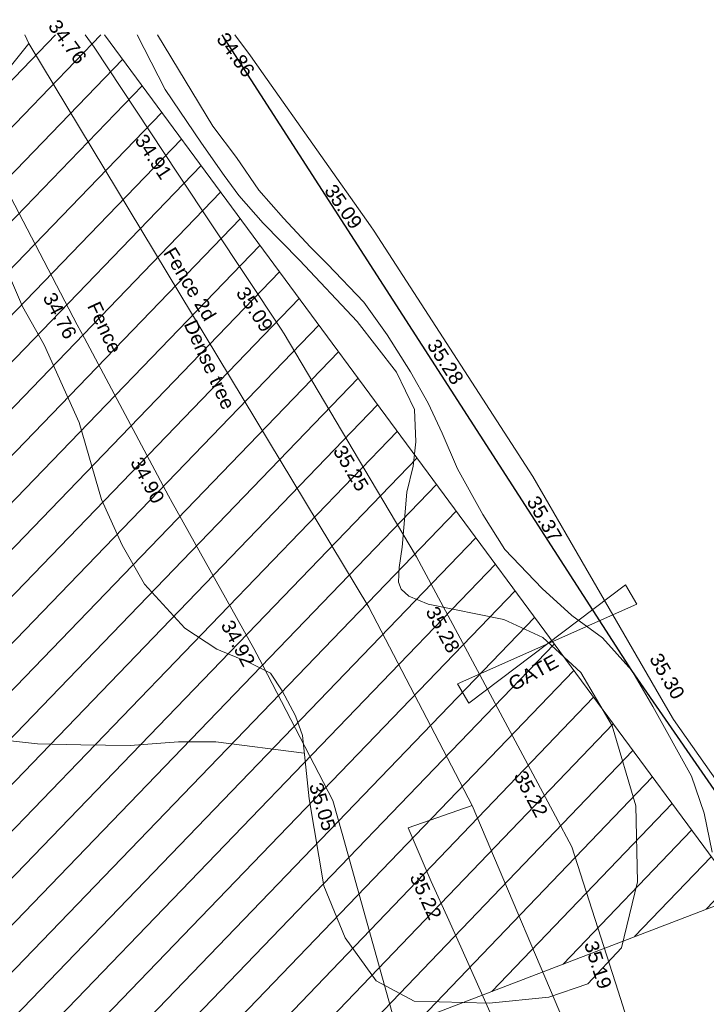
# Model space of a CAD drawing. Header units: millimetres. Extents: x -290717 to 520720, y -103372 to 287762.
# Tile 374 of 375: x 414976 to 433401, y 256019 to 282431. Entities that reach past the tile are written whole.
import ezdxf

# ---------------------------------------------------------------- set-up
doc = ezdxf.new("R2010")
doc.units = ezdxf.units.MM
doc.linetypes.add('IMPORT-HIDDEN2 _3_', pattern=[4762.5, 3175, -1587.5])
doc.linetypes.add('IMPORT-UG_ELEC_STREET LIGHTING_QLB2 _2_', pattern=[2700, 1500, -300.0000000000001, 0, -250, 150, -300.0000000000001, 0, -200])
for name, color, linetype, lineweight, true_color in [('00_UAV_CONCRETE', 9, 'Continuous', 9, 0x808080), ('00_UAV_FENCE', 7, 'Continuous', 9, 0x264c2f), ('00_UAV_FENCE_2D', 7, 'Continuous', 9, 0x264c2f), ('00_UAV_GATE', 7, 'Continuous', 9, 0xa50000), ('00_UAV_TREE_LINE', 7, 'Continuous', 9, 0x52a552), ('01_DTM_CONTOUR_MJR', 7, 'Continuous', 9, 0x7f3f00), ('12333-PUM-2D-U-0001-C01 - Rev2_REVIT IMPORT_dwg', 7, 'Continuous', 9, 0x767676), ('PUM-CHAMBER EXTENTS', 6, 'IMPORT-HIDDEN2 _3_', 9, 0xff00ff), ('PUM-SURVEY BOUNDARY_EXTENT', 190, 'Continuous', 25, 0x7f00ff), ('PUM-UNABLE TO SURVEY', 190, 'Continuous', 9, 0x7f00ff)]:
    doc.layers.add(name, color=color, linetype=linetype, lineweight=lineweight, true_color=true_color)
doc.layers.add('00_UAV_ROAD_EDGE', color=7, linetype='Continuous', lineweight=9)
doc.styles.add('Swis721 Lt BT_2', font='swissl.ttf', dxfattribs={"height": 375})

# ---------------------------------------------------------------- blocks, each defined once
blk = doc.blocks.new('12333-PUM-2D-U-0001-C01 - Rev2_REVIT IMPORT_dwg__U57-2077587-Site Location Plan Existing')
at = {"layer": '00_UAV_GATE', "color": 9, "true_color": 0xe1aaaa, "flags": 128}
blk.add_lwpolyline([(147.8662014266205, -261.0279419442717), (-147.8662014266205, 261.0279419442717), (4705.866201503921, 2320.972058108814), (4410.133798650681, 2843.027941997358)], close=True, dxfattribs=at)
blk = doc.blocks.new('12333-PUM-2D-U-0001-C01 - Rev2_REVIT IMPORT_dwg_MGS62954_T2_Galway_ITM_3d_Rev1-2077680-Site Location Plan Existing')
at = {"layer": '00_UAV_CONCRETE', "color": 254, "true_color": 0xcccccc, "flags": 128}
blk.add_lwpolyline([(534334852.3065, 725801620.694), (534333238.3999499, 725805410.466833), (534332890.9450929, 725806217.2110159), (534332440.5363238, 725807263.000554), (534331846.021, 725808708.4535002), (534333573.021, 725809276.4535002)], dxfattribs=at)
at = {"layer": '00_UAV_FENCE', "color": 254, "true_color": 0xcccccc}
blk.add_line((534320394.2781044, 725827961.1014824), (534322036.298, 725829921.6370001), dxfattribs=at)
at = {"layer": '00_UAV_FENCE', "color": 254, "true_color": 0xcccccc, "flags": 128}
blk.add_lwpolyline([(534331332.3065, 725803754.694), (534330071.3138757, 725808592.451143), (534329840.7320001, 725809477.0710002), (534328019.6722623, 725813132.4958322), (534327787.7320001, 725813598.0710002), (534325667.1365446, 725817543.9649324), (534325568.7320002, 725817727.071), (534323387.9277013, 725821991.9392296), (534323201.7320001, 725822356.0710002), (534321146.4821237, 725826459.3398818), (534320370.206, 725828009.161), (534319151.2296616, 725830207.9664123)], dxfattribs=at)
at = {"layer": '00_UAV_FENCE_2D', "color": 254, "true_color": 0xcccccc, "flags": 128}
blk.add_lwpolyline([(534335902.3065, 725802481.6940001), (534336262.3065, 725802636.6940002), (534333573.021, 725809276.4535002), (534330897.3065, 725814648.6940001), (534322036.2980001, 725829921.6370001), (534321933.502872, 725830159.4016528)], dxfattribs=at)
at = {"layer": '00_UAV_ROAD_EDGE', "color": 254, "true_color": 0xcccccc, "flags": 128}
for points in [[(534320481.3065002, 725797020.6940002), (534324346.3065, 725798164.6940001), (534325265.7075941, 725798470.9931043), (534329821.3065, 725799988.6940001), (534330009.8422629, 725800049.8528881), (534334765.43186, 725801592.512841), (534334852.3065, 725801620.6940001), (534337896.7353081, 725802590.4703279), (534337402.834143, 725804229.0499352), (534336228.3065, 725808125.694), (534335803.2763337, 725808952.9792106), (534333518.5451298, 725813400.0149407), (534332197.3065001, 725815971.6940001), (534331154.1407225, 725817802.9150168), (534328754.3065, 725822015.6940002), (534328674.0743663, 725822141.397082), (534325985.7716391, 725826353.274817), (534323789.8275001, 725829793.7535002), (534323548.3663774, 725830131.2141056)], [(534340339.3065, 725809537.694), (534339017.3064999, 725811496.6940001), (534338750.7228088, 725811975.1735232), (534336317.4451674, 725816342.5581913), (534335351.8810001, 725818075.607502), (534333761.4577782, 725820635.4184663), (534331216.4765001, 725824731.6055002), (534331118.7630661, 725824875.308827), (534328310.1549218, 725829005.8190132), (534327978.4765, 725829493.6055), (534327563.230295, 725830061.1343951)]]:
    blk.add_lwpolyline(points, dxfattribs=at)
at = {"layer": '00_UAV_TREE_LINE', "color": 254, "true_color": 0xcccccc, "flags": 128}
for points in [[(534334506.3065001, 725814256.6940001), (534335549.3064999, 725813749.694), (534336551.3065, 725812795.6940002), (534337371.3065, 725811351.6940001), (534337961.3065, 725809192.694), (534337970.3065001, 725807152.6940001), (534337511.3065001, 725805397.6940002), (534336595.3065001, 725804445.694), (534335539.3065, 725804106.6940001), (534333941.3065, 725803969.6940002), (534331924.3065, 725804062.6940001), (534330918.3065, 725804618.6940002), (534330101.3065, 725805787.6940002), (534329556.3065, 725807199.6940002), (534329200.3065, 725809535.694), (534329051.3065, 725811237.6940001), (534328873.3065, 725811765.6940002), (534328530.3065, 725812440.6940001), (534328228.3065, 725812924.6940002), (534327673.3065001, 725813213.6940002), (534326795.3065, 725813590.694), (534325946.3065, 725814172.6940002), (534324888.3065001, 725815371.6940001), (534324306.3065, 725816423.6940002), (534323770.3065, 725817662.6940001), (534323209.3065001, 725819732.6940002), (534322305.3065, 725821838.6940001), (534321739.3065001, 725822872.6940002), (534321328.3065, 725823879.694)], [(534324948.5200528, 725830106.7743322), (534325673.206, 725828629.161), (534326626.206, 725827175.1610001), (534327218.206, 725826291.1610001), (534327595.206, 725825746.161), (534328240.206, 725825000.1610001), (534329197.2060001, 725823989.1610001), (534330716.2060001, 725822318.1610001), (534331748.2060001, 725820934.161), (534332210.206, 725819926.161), (534332231.206, 725819057.161), (534332148.2060001, 725818407.161), (534331970.206, 725817715.1610001), (534331817.206, 725816239.1610001), (534331728.206, 725815696.1610001), (534331702.2060001, 725815302.161), (534331774.206, 725815115.1610001), (534331972.206, 725814928.1610001), (534332490.206, 725814698.161), (534334506.3065001, 725814256.6940001)], [(534339987.3065001, 725807918.6940001), (534339792.3065, 725808970.694), (534339468.3065, 725809965.6940001), (534338468.3065001, 725811850.6940002), (534337922.3065, 725812826.6940002), (534337151.3065001, 725813720.6940001), (534336333.3064999, 725814333.6940002), (534335553.3065001, 725815070.6940001), (534334570.3065001, 725816133.6940004), (534333992.3065, 725817079.694), (534333334.3065, 725818314.6940001), (534332945.3065001, 725819282.6940002), (534332580.3065, 725820090.694), (534332121.3065001, 725820936.694), (534331514.3065, 725821947.6940002), (534330900.3065, 725822832.6940002), (534329947.3065, 725823862.694), (534329500.3065, 725824328.694), (534328787.3065, 725825125.694), (534328134.3065, 725825886.6940004), (534327552.3065001, 725826770.6940002), (534326936.3065, 725827624.6940001), (534325494.9149672, 725830097.2369735)]]:
    blk.add_lwpolyline(points, dxfattribs=at)
at = {"layer": '01_DTM_CONTOUR_MJR', "color": 254, "true_color": 0xcccccc, "flags": 128}
blk.add_lwpolyline([(534311860.5252686, 725803767.7198569), (534312210.0000001, 725804350), (534313321.3549245, 725805222.1529601), (534314082.6515424, 725806023.2956425), (534315157.7946453, 725807457.3086703), (534315766.6351119, 725808420.0000001), (534316037.1508198, 725809136.3720347), (534316620.0000001, 725811770.0000001), (534317760.2216153, 725812741.7555691), (534317775.0722159, 725812790.4475756), (534317781.4193898, 725812896.1033587), (534317822.3167721, 725812975.5387586), (534317883.0581858, 725813012.0828187), (534318082.8821772, 725813034.3965381), (534319640, 725812780.0000001), (534320480.2952774, 725811321.9619732), (534321939.0849674, 725811133.8169936), (534323101.5555558, 725811091.5555558), (534324430.0000002, 725811048.3863369), (534325726.6666667, 725811123.3333333), (534326723.9277905, 725811107.2723337), (534329092.52325, 725810766.8825316)], dxfattribs=at)
blk.add_blockref('12333-PUM-2D-U-0001-C01 - Rev2_REVIT IMPORT_dwg__U57-2077587-Site Location Plan Existing', (534333384.2059999, 725812286.1609999))
at = {"layer": '00_UAV_CONCRETE', "color": 251, "true_color": 0x666666, "insert": (534332199.8062071, 725807546.6522542), "char_height": 375, "width": 1495.902363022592, "attachment_point": 1, "rotation": 293.3009538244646, "line_spacing_factor": 1.005061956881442, "style": 'Swis721 Lt BT_2'}
blk.add_mtext('35.22', dxfattribs=at)
at = {"layer": '00_UAV_FENCE', "color": 251, "true_color": 0x666666, "char_height": 375, "attachment_point": 1, "line_spacing_factor": 1.005061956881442, "style": 'Swis721 Lt BT_2'}
for s, insert, width, rotation in [('34.76', (534322614.7484409, 725823279.8910786), 1495.902363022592, 296.80063052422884), ('Fence', (534323813.0577072, 725823013.6920584), 1681.10932225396, 294.04057529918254), ('34.90', (534324882.6276605, 725818825.0038837), 1495.902363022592, 297.32621732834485), ('34.92', (534327236.786419, 725814410.0625511), 1495.902363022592, 297.3320461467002), ('35.05', (534329564.3090174, 725810001.3480496), 1495.902363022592, 285.62122343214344)]:
    blk.add_mtext(s, dxfattribs=dict(at, insert=insert, width=width, rotation=rotation))
at = {"layer": '00_UAV_FENCE_2D', "color": 251, "true_color": 0x666666, "insert": (534325856.9892774, 725824437.7713038), "char_height": 375, "width": 2545.408465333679, "attachment_point": 1, "rotation": 300.1626129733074, "line_spacing_factor": 1.005061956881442, "style": 'Swis721 Lt BT_2'}
blk.add_mtext('Fence 2d', dxfattribs=at)
at = {"layer": '00_UAV_GATE', "color": 251, "true_color": 0x666666, "insert": (534334557.269875, 725812650.0913825), "char_height": 375, "width": 1567.13580888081, "attachment_point": 1, "rotation": 27.870559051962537, "line_spacing_factor": 1.005061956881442, "style": 'Swis721 Lt BT_2'}
blk.add_mtext('GATE', dxfattribs=at)
at = {"layer": '00_UAV_ROAD_EDGE', "color": 251, "true_color": 0x666666, "char_height": 375, "width": 1495.902363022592, "attachment_point": 1, "line_spacing_factor": 1.005061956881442, "style": 'Swis721 Lt BT_2'}
for s, insert, rotation in [('34.76', (534322848.0870301, 725830595.3040091), 305.5846252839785), ('34.86', (534327360.6935814, 725830169.9278128), 305.0246297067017), ('34.91', (534325133.9357836, 725827485.4821453), 302.54874822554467), ('35.09', (534330187.9971116, 725826050.4875258), 304.2143857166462), ('35.09', (534327777.8603277, 725823343.1335889), 302.54874822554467), ('35.28', (534332879.3671979, 725821848.8156064), 301.85288884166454), ('35.25', (534330320.3318715, 725819046.6220642), 299.66825538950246), ('35.37', (534335493.6235456, 725817597.461612), 299.1242584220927), ('35.28', (534332737.9585438, 725814681.0695809), 297.19251118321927), ('35.30', (534338711.8275775, 725813322.0860052), 299.1242584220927), ('35.22', (534335023.5041246, 725810232.4487362), 297.19251117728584), ('35.19', (534336867.0759581, 725805629.1690025), 286.77387325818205)]:
    blk.add_mtext(s, dxfattribs=dict(at, insert=insert, rotation=rotation))
at = {"layer": '00_UAV_TREE_LINE', "color": 251, "true_color": 0x666666, "insert": (534326398.045624, 725822477.2086676), "char_height": 375, "width": 2939.566865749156, "attachment_point": 1, "rotation": 293.43397436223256, "line_spacing_factor": 1.005061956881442, "style": 'Swis721 Lt BT_2'}
blk.add_mtext('Dense tree', dxfattribs=at)
blk = doc.blocks.new('12333-PUM-2D-U-0001-C01 - Rev2_REVIT IMPORT_dwg-1620468-Site Location Plan Existing')
at = {"layer": 'PUM-CHAMBER EXTENTS', "true_color": 0xfff4d4}
h = blk.add_hatch(dxfattribs=at)
h.set_pattern_fill('FP_14', style=0, pattern_type=2)
h.set_pattern_definition([(45, (-533641079.65, -725615854.3560001), (-618.7184335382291, 618.7184335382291), [])])
h.paths.add_polyline_path([(548820.3501529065, 143595.6438214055), (598554.7265481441, 155705.0015586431), (665880.350152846, 173780.643821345), (683590.8699340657, 180379.6662089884), (684126.292145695, 185226.5029211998), (699646.6566527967, 190872.8378213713), (682988.0270851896, 214267.7933273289), (606098.2658213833, 215609.9091025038), (611594.7356529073, 198837.6438862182), (620808.8827925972, 194892.6093451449), (622809.8820558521, 181730.4029184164), (546425.3200724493, 167969.8622055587), (546575.8377649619, 166438.0438213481), (546752.1501529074, 166438.0438213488), (546742.8316869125, 165904.1892620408), (546628.8411191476, 165898.6287465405), (546695.6373264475, 165218.8438213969), (546866.4501528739, 165218.8438214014), (546857.1396212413, 164685.44382141), (546748.0496345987, 164685.443821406), (546816.1401362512, 163992.4868641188), (546980.7501529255, 163999.6438213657), (547018.8501528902, 163466.243821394), (546868.4915593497, 163459.7064912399), (546935.2364494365, 162780.4438213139), (547056.9501529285, 162780.4438213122), (547056.9501528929, 162323.2438213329), (546980.1612849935, 162323.2438213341), (547055.375663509, 161557.7871773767), (547133.1501528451, 161561.2438213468), (547171.2501528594, 161104.0438213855), (547100.264113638, 161100.9574718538), (547167.3480998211, 160418.2438213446), (547285.5501528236, 160418.2438213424), (547285.5501528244, 159884.8438213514), (547219.7604079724, 159884.8438213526), (547286.664106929, 159203.9649537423), (547399.8501529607, 159199.0438213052), (547361.7501529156, 158665.643821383), (547339.521844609, 158666.0318179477), (547526.6396990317, 156761.7336279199), (547552.250152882, 156760.6438213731), (547555.1797682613, 156471.2813760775), (547638.9409207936, 155618.8442227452), (547666.5501528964, 155617.6438213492), (547669.1799035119, 155311.102130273), (547744.1895742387, 154547.7287972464), (547818.950152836, 154550.8438213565), (547809.6327004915, 154017.0473340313), (547796.3901281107, 154016.4838203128), (547863.8113582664, 153330.3380382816), (547895.1501528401, 153331.6438213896), (547933.2501528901, 152798.2438213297), (547916.1638860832, 152797.5464226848), (547983.733439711, 152109.8911528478), (548047.5501528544, 152112.4438213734), (548085.6501528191, 151579.0438214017), (548036.0897145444, 151577.0614038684), (548096.0084987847, 150967.2680053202), (548123.7501529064, 150969.4438213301), (548161.850152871, 150436.0438213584), (548148.313419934, 150434.9608827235), (548720.0288377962, 144616.6137303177)])
h.paths.add_polyline_path([(507602.6006529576, 195456.4678212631), (521342.9320607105, 197371.1634294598), (539189.5091527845, 196672.9153214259), (560381.4725447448, 200828.819264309), (577694.2496529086, 209009.0883214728), (593968.6270046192, 215821.6327356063), (467149.496982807, 218035.2688842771), (468398.9507812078, 211588.5258330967), (490993.690740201, 198483.5081887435), (503467.5815323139, 197676.0129840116), (507337.4300206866, 195598.8028811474)])
at = {"layer": 'PUM-SURVEY BOUNDARY_EXTENT', "color": 201, "true_color": 0xd4aaff, "flags": 128}
blk.add_lwpolyline([(434100.3536528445, 24157.39132126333), (453045.0486529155, 39175.58032134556), (466013.048652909, 44122.58032138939), (482147.0486528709, 40702.58032134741), (488216.8503400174, 30926.89504288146), (531080.8829478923, 24250.27741154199), (561844.1376578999, 20426.38415400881), (566062.0655785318, 8611.398574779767), (571128.6864528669, -7616.027373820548), (575714.0437077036, -7982.768216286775), (646442.309713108, 31495.23056612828), (689841.2207724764, 56725.65899800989), (691426.6726380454, 62926.17045936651), (689638.0678800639, 69873.57358378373), (681836.0986590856, 100645.3796401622), (672155.969559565, 130601.3585414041), (667140.7217679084, 148790.7201766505), (693350.350153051, 157472.2071436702), (716444.8569162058, 167556.0435847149), (696842.6566527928, 196972.3378213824), (686147.1257949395, 214212.6510542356)], dxfattribs=at)
at = {"layer": 'PUM-UNABLE TO SURVEY', "color": 7, "true_color": 0xfff4d4, "flags": 128}
blk.add_lwpolyline([(548148.3134199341, 150434.9608827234), (548820.3501529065, 143595.6438214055), (598554.7265481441, 155705.0015586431), (665880.350152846, 173780.643821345), (683590.8699340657, 180379.6662089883), (684126.292145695, 185226.5029211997), (699646.6566527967, 190872.8378213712), (682988.0270851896, 214267.7933273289)], dxfattribs=at)
blk.add_blockref('12333-PUM-2D-U-0001-C01 - Rev2_REVIT IMPORT_dwg_MGS62954_T2_Galway_ITM_3d_Rev1-2077680-Site Location Plan Existing', (-533641079.6498471, -725615854.3561786))

msp = doc.modelspace()

# ---------------------------------------------------------------- block references
at = {"layer": '12333-PUM-2D-U-0001-C01 - Rev2_REVIT IMPORT_dwg', "color": 254, "linetype": 'IMPORT-UG_ELEC_STREET LIGHTING_QLB2 _2_', "true_color": 0xffd4d4, "rotation": 0.9999999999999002}
msp.add_blockref('12333-PUM-2D-U-0001-C01 - Rev2_REVIT IMPORT_dwg-1620468-Site Location Plan Existing', (-261895.0770586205, 55869.5817132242), dxfattribs=at)

doc.saveas('drawing.dxf')
